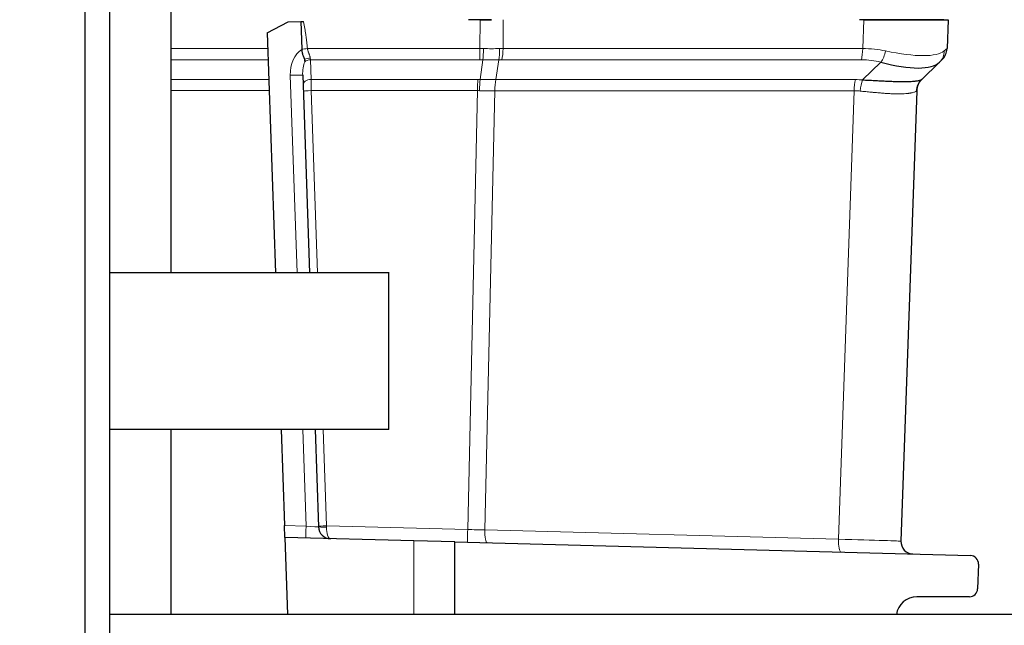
# Model space of a CAD drawing. Header units: inches. Extents: x 0 to 17820, y -10 to 12600.
# Tile 276 of 339: x 8896 to 9134, y 10466 to 10613. Entities that reach past the tile are written whole.
import ezdxf

# ---------------------------------------------------------------- set-up
doc = ezdxf.new("R2010")
doc.units = ezdxf.units.IN
doc.layers.add('1', color=7, linetype='Continuous', true_color=0xffffff)
doc.layers.add('254', color=7, linetype='Continuous', true_color=0xffffff)
doc.styles.add('latin_extended', font='simplex.shx')
doc.dimstyles.get("Standard").update_dxf_attribs({"dimtxt": 0.18, "dimasz": 0.18, "dimexe": 0.18, "dimexo": 0.0625, "dimgap": 0.09, "dimtad": 0, "dimtih": 1, "dimtoh": 1, "dimdec": 4, "dimzin": 0, "dimdsep": 46, "dimtxsty": 'Standard', "dimcen": 0.09, "dimadec": 0, "dimazin": 0, "dimtfac": 1, "dimtdec": 4, "dimtofl": 0, "dimtmove": 0, "dimatfit": 3, "dimfxl": 1, "dimtolj": 1, "dimtzin": 0, "dimarcsym": 0})

# ---------------------------------------------------------------- blocks, each defined once
blk = doc.blocks.new('_U3')
at = {"layer": '254', "color": 3, "linetype": 'Continuous', "lineweight": 13, "transparency": 16777216}
for p, q in [((7293.66, 10134.7), (7293.66, 11650.4)), ((9682.22, 8812.79), (9682.22, 11650.4)), ((7398.66, 11620.4), (9577.22, 11620.4))]:
    blk.add_line(p, q, dxfattribs=at)
at = {"layer": '254', "color": 3, "transparency": 16777216}
for points in [[(7398.66, 11637.9), (7398.66, 11602.9), (7293.66, 11620.4)], [(9577.22, 11602.9), (9577.22, 11637.9), (9682.22, 11620.4)]]:
    blk.add_solid(points, dxfattribs=at)
at = {"layer": 'Defpoints', "color": 0, "transparency": 16777216}
for p in [(9682.22, 11620.4), (7293.66, 10104.7), (9682.22, 8782.79)]:
    blk.add_point(p, dxfattribs=at)
at = {"layer": '254', "color": 2, "lineweight": 13, "transparency": 16777216, "insert": (8305.44, 11777.9), "char_height": 105, "attachment_point": 1, "style": 'latin_extended'}
blk.add_mtext('\\A1;2389', dxfattribs=at)
blk = doc.blocks.new('_U10')
at = {"layer": '254', "color": 3, "linetype": 'Continuous', "lineweight": 13, "transparency": 16777216}
for p, q in [((9387.37, 11148.4), (10092.85, 11148.4)), ((10062.85, 11043.4), (10062.85, 7677.9)), ((9033.32, 7572.9), (10092.85, 7572.9))]:
    blk.add_line(p, q, dxfattribs=at)
at = {"layer": '254', "color": 3, "transparency": 16777216}
for points in [[(10080.35, 11043.4), (10045.35, 11043.4), (10062.85, 11148.4)], [(10045.35, 7677.9), (10080.35, 7677.9), (10062.85, 7572.9)]]:
    blk.add_solid(points, dxfattribs=at)
at = {"layer": 'Defpoints', "color": 0, "transparency": 16777216}
for p in [(9357.37, 11148.4), (9003.32, 7572.9), (10062.85, 7572.9)]:
    blk.add_point(p, dxfattribs=at)
at = {"layer": '254', "color": 2, "lineweight": 13, "transparency": 16777216, "insert": (9905.35, 9175.65), "char_height": 105, "attachment_point": 1, "rotation": 90, "style": 'latin_extended'}
blk.add_mtext('\\A1;3575', dxfattribs=at)

msp = doc.modelspace()

# ---------------------------------------------------------------- linework, layer by layer
at = {"layer": '1', "color": 2, "linetype": 'Continuous', "lineweight": 25}
for p, q in [((8911.473, 10013.833), (8911.473, 10758.833)), ((8917.473, 10013.833), (8917.473, 10758.833)), ((8932.322, 10551.9), (8932.322, 10618.9)), ((8955.661, 10610.079), (8960.757, 10612.759)), ((8960.757, 10612.759), (8963.792, 10612.865)), ((8963.792, 10612.865), (8964.027, 10606.135)), ((9010.018, 10613.296), (9004.436, 10613.296)), ((9007.283, 10613.296), (9010.018, 10613.296)), ((9106.38, 10613.296), (9099.276, 10613.296)), ((9100.303, 10613.296), (9106.38, 10613.296)), ((9106.38, 10613.296), (9120.759, 10613.296)), ((9119.716, 10613.296), (9106.38, 10613.296)), ((9120.759, 10613.296), (9120.514, 10606.302)), ((8955.661, 10610.079), (8957.693, 10551.899)), ((8964.027, 10606.135), (8964.029, 10606.085)), ((9118.717, 10603.005), (9114.297, 10598.737)), ((9119.295, 10603.564), (9118.717, 10603.005)), ((8964.247, 10599.821), (8965.921, 10551.899)), ((9113.157, 10596.076), (9109.341, 10486.79)), ((8985.172, 10513.9), (8985.172, 10552.014)), ((8985.172, 10513.9), (8917.466, 10513.9)), ((8932.322, 10468.982), (8932.322, 10513.9)), ((8959.02, 10513.901), (8959.834, 10490.578)), ((8967.248, 10513.901), (8968.073, 10490.28)), ((8959.936, 10487.675), (8959.834, 10490.578)), ((8991.171, 10486.857), (8959.936, 10487.675)), ((8959.936, 10487.675), (8960.588, 10468.984)), ((9001.171, 10486.595), (8991.171, 10486.857)), ((9001.171, 10486.595), (9126.201, 10483.321)), ((9001.171, 10468.984), (9001.171, 10486.595)), ((9128.147, 10481.252), (9127.937, 10475.226)), ((9125.938, 10473.296), (9113.198, 10473.296)), ((9363.172, 10468.983), (8917.481, 10468.983))]:
    msp.add_line(p, q, dxfattribs=at)
at = {"layer": '1', "color": 110, "linetype": 'Continuous', "lineweight": 13}
for p, q in [((9007.249, 10606.302), (9007.283, 10613.296)), ((9012.869, 10613.296), (9012.835, 10606.302)), ((9100.059, 10606.302), (9100.303, 10613.296)), ((8932.321, 10606.302), (8955.793, 10606.302)), ((8965.399, 10606.302), (9007.249, 10606.302)), ((9012.835, 10606.302), (9100.059, 10606.302)), ((8955.889, 10603.564), (8932.32, 10603.564)), ((8966.12, 10603.564), (8966.286, 10598.814)), ((9007.206, 10603.564), (8966.12, 10603.564)), ((9007.253, 10598.808), (9007.941, 10603.552)), ((9011.824, 10603.552), (9011.129, 10598.756)), ((9099.764, 10603.564), (9012.54, 10603.564)), ((9100.028, 10598.688), (9104.499, 10603.005)), ((8932.32, 10598.814), (8956.055, 10598.814)), ((8962.919, 10551.899), (8961.246, 10599.818)), ((8966.286, 10598.814), (9006.715, 10598.814)), ((9011.129, 10598.756), (9098.3, 10598.756)), ((8956.15, 10596.079), (8932.319, 10596.079)), ((9006.672, 10596.079), (8966.312, 10596.079)), ((8966.312, 10596.079), (8967.855, 10551.9)), ((9004.264, 10489.619), (9006.672, 10596.079)), ((9010.81, 10596.035), (9008.4, 10489.506)), ((9098.006, 10596.035), (9010.834, 10596.035)), ((9094.207, 10487.259), (9098.006, 10596.035)), ((8965.065, 10490.441), (8964.246, 10513.901)), ((8969.182, 10513.9), (8969.998, 10490.517)), ((8959.834, 10490.578), (8965.065, 10490.441)), ((8969.998, 10490.517), (9004.264, 10489.619)), ((9008.4, 10489.506), (9094.207, 10487.259)), ((8991.171, 10486.857), (8991.171, 10468.983))]:
    msp.add_line(p, q, dxfattribs=at)
at = {"layer": '1', "color": 2, "linetype": 'Continuous', "lineweight": 25}
for centre, radius, start, end in [((9116.517, 10606.441), 4, 314, 358), ((9117.155, 10595.936), 4, 134, 178), ((8971.071, 10490.385), 3, 182, 268.5), ((9112.339, 10486.685), 3, 178, 268.5), ((9126.149, 10481.322), 2, 358, 88.5), ((9125.938, 10475.296), 2, 270, 358), ((9113.198, 10468.296), 5, 90, 172.09987)]:
    msp.add_arc(centre, radius, start, end, dxfattribs=at)
at = {"layer": '1', "color": 110, "linetype": 'Continuous', "lineweight": 13}
for centre, major_axis, ratio, start_param, end_param in [((8966.243, 10599.992), (-0.235, 6.724), 0.7431451, 0.4115168, 1.5707963), ((8965.469, 10606.232), (-1.989, -0.207), 0.0383473, 4.7434644, 5.518997), ((9007.109, 10606.441), (0, 4), 0.0348995, 3.9095375, 4.6774824), ((9006.191, 10583.441), (26.881, 3.055), 0.8427892, 1.4041373, 1.4361176), ((9007.844, 10606.43), (0.128, 3.998), 0.0679389, 3.9111856, 4.6795426), ((9006.352, 10616.531), (-26.986, 1.643), 0.3756022, 1.6588614, 1.8042124), ((9011.151, 10606.43), (-0.131, 3.998), 0.2095523, 3.902155, 4.670512), ((9006.191, 10583.441), (25.18, 13.299), 0.7384302, 0.9505629, 0.9825431), ((9011.868, 10606.441), (0, 4), 0.2419219, 3.9095375, 4.6774824), ((9099.092, 10606.441), (0, 4), 0.2419219, 3.9095375, 4.6774824), ((9092.7, 10583.441), (25.365, 13.654), 0.722843, 0.7050916, 0.9259224), ((9103.826, 10605.883), (0.96, 3.883), 0.4458674, 3.9942267, 4.7811627), ((9093.855, 10616.531), (-26.574, 10.002), 0.2465223, 2.1198236, 3.0036605), ((9115.938, 10605.883), (-2.779, 2.877), 0.9510037, 3.1415927, 3.9285287), ((9092.7, 10583.441), (27.815, 22.861), 0.0022709, 6.0603513, 6.2811821), ((8966.246, 10599.891), (-0.159, 4.566), 0.4377405, 0.7750669, 1.5707963), ((8966.145, 10602.78), (-1.999, -0.07), 0.6108356, 4.7187237, 5.4900072), ((8966.168, 10602.125), (-1.999, -0.07), 0.719748, 4.7115128, 5.4874559), ((8966.017, 10606.441), (-0.21, 4), 0.017402, 2.2262356, 2.3727359), ((9006.288, 10580.564), (16.627, 16.546), 0.960838, 0.7359069, 0.7678871), ((9006.352, 10616.531), (-26.95, 2.209), 0.4758533, 1.6687068, 1.8140579), ((9006.863, 10580.564), (18.213, 18.124), 0.7774601, 0.6632133, 0.6951935), ((9093.372, 10580.564), (18.775, 18.131), 0.753739, 0.4419184, 0.6627493), ((8961.249, 10599.717), (2.998, 0.105), 0.0336829, 0, 1.5707963), ((8966.334, 10597.376), (-1.999, -0.07), 0.719748, 4.7115128, 6.2831853), ((8966.384, 10595.937), (-0.07, 4), 0.0174444, 0.7676402, 1.5348869), ((9006.812, 10595.937), (0, -4), 0.0348995, 3.9095375, 4.6767843), ((9005.315, 10574.797), (17.565, 17.386), 0.9433493, 0.7389049, 0.7613582), ((9007.35, 10595.931), (-0.09, -3.999), 0.058133, 3.9105847, 4.6776128), ((9011.777, 10595.878), (-0.005, -4), 0.2419645, 3.9097584, 4.673399), ((9011.801, 10595.878), (0, -4), 0.2419219, 3.9095375, 4.6731191), ((9098.973, 10595.878), (0, -4), 0.2419219, 3.9095375, 4.6731191), ((9091.624, 10574.646), (19.482, 19.123), 0.7536205, 0.5797521, 0.65477), ((9100.7, 10595.81), (-0.317, -3.987), 0.3160454, 3.9317134, 4.6962714), ((8966.382, 10596.008), (-1.999, -0.07), 0.0368135, 4.7460091, 6.2831853), ((9005.412, 10571.919), (4.096, 23.926), 0.8196609, 0.1204936, 0.1429468), ((9092.296, 10571.769), (12.408, 22.627), 0.7066027, 0.2989552, 0.3739732), ((9092.302, 10571.936), (20.855, 24.14), 0.002496, 6.2800837, 6.3599312), ((8965.062, 10490.542), (-0.079, -2.999), 0.0020575, 0, 1.5371699), ((8965.062, 10490.542), (-3.011, 0.262), 0.0331858, 1.5748603, 3.1456566), ((8970.068, 10490.446), (1.999, 0.07), 0.0368135, 1.6044165, 3.1415927), ((8970.071, 10490.35), (1.999, 0.07), 0.0587977, 3.1415927, 4.6729666), ((8971.071, 10490.385), (0.079, 2.999), 0.3572125, 1.6318829, 3.1415927), ((8970.069, 10490.411), (0.017, 3.001), 0.0238693, 1.5356304, 1.6313959), ((9004.368, 10489.513), (-0.079, -2.999), 0.0358188, 4.67771, 6.2831853), ((9003.548, 10489.534), (-19.993, 0.534), 0.0052231, 4.4674049, 4.676729), ((9009.125, 10489.388), (-0.079, -2.999), 0.2428118, 4.6794646, 6.2831853), ((9094.932, 10487.141), (-0.079, -2.999), 0.2428118, 4.6794646, 6.2831853), ((9089.346, 10487.287), (-19.995, 0.497), 0.0047621, 3.1415449, 4.4669268)]:
    msp.add_ellipse(centre, major_axis=major_axis, ratio=ratio, start_param=start_param, end_param=end_param, dxfattribs=at)
at = {"layer": '1', "color": 2, "linetype": 'Continuous', "lineweight": 25}
for centre, major_axis, ratio, start_param, end_param in [((9093.855, 10616.531), (-25.429, 12.761), 0.3072628, 2.1502579, 3.0340948), ((9117.076, 10595.86), (2.779, -2.877), 0.9934032, 3.1415927, 3.910304)]:
    msp.add_ellipse(centre, major_axis=major_axis, ratio=ratio, start_param=start_param, end_param=end_param, dxfattribs=at)
msp.add_open_spline([(8963.792, 10612.865), (8963.896, 10612.869), (8964.106, 10612.876), (8964.323, 10612.884), (8964.433, 10612.887)], degree=3, dxfattribs=at)
at = {"layer": '1', "color": 110, "linetype": 'Continuous', "lineweight": 13}
for points, knots in [([(8964.433, 10612.887), (8964.465, 10612.752), (8964.496, 10612.617), (8964.554, 10612.345), (8964.581, 10612.209), (8964.661, 10611.801), (8964.71, 10611.528), (8964.802, 10610.981), (8964.846, 10610.707), (8964.928, 10610.158), (8964.968, 10609.884), (8965.043, 10609.334), (8965.079, 10609.059), (8965.149, 10608.508), (8965.183, 10608.233), (8965.28, 10607.406), (8965.341, 10606.854), (8965.399, 10606.302)], [0, 0, 0, 0, 0.0625, 0.0625, 0.125, 0.125, 0.25, 0.25, 0.375, 0.375, 0.5, 0.5, 0.625, 0.625, 0.75, 0.75, 1, 1, 1, 1]), ([(8965.399, 10606.302), (8965.407, 10606.248), (8965.417, 10606.194), (8965.44, 10606.087), (8965.453, 10606.034), (8965.494, 10605.878), (8965.525, 10605.776), (8965.592, 10605.576), (8965.628, 10605.477), (8965.702, 10605.283), (8965.739, 10605.187), (8965.795, 10605.044), (8965.813, 10604.996), (8965.85, 10604.901), (8965.867, 10604.854), (8965.919, 10604.714), (8965.951, 10604.623), (8966.007, 10604.441), (8966.032, 10604.352), (8966.071, 10604.175), (8966.084, 10604.087), (8966.09, 10604)], [0, 0, 0, 0, 0.0625, 0.0625, 0.125, 0.125, 0.25, 0.25, 0.375, 0.375, 0.5, 0.5, 0.5625, 0.5625, 0.625, 0.625, 0.75, 0.75, 0.875, 0.875, 1, 1, 1, 1]), ([(9011.129, 10598.756), (9011.127, 10598.756), (9011.125, 10598.756), (9011.122, 10598.756), (9011.12, 10598.756), (9011.115, 10598.756), (9011.111, 10598.756), (9011.108, 10598.756)], [0, 0, 0, 0, 0.2581912, 0.2581912, 0.5163823, 0.5163823, 1, 1, 1, 1]), ([(9010.81, 10596.035), (9010.204, 10596.034), (9009.594, 10596.037), (9008.364, 10596.05), (9007.745, 10596.061), (9007.121, 10596.075)], [0, 0, 0, 0, 0.5, 0.5, 1, 1, 1, 1]), ([(9010.81, 10596.035), (9010.812, 10596.035), (9010.814, 10596.035), (9010.818, 10596.035), (9010.82, 10596.035), (9010.826, 10596.035), (9010.83, 10596.035), (9010.834, 10596.035)], [0, 0, 0, 0, 0.2576628, 0.2576628, 0.5153256, 0.5153256, 1, 1, 1, 1]), ([(9113.091, 10596.009), (9113.05, 10595.965), (9112.992, 10595.92), (9112.84, 10595.831), (9112.747, 10595.786), (9112.527, 10595.701), (9112.399, 10595.66), (9112.111, 10595.582), (9111.949, 10595.546), (9111.681, 10595.496), (9111.587, 10595.48), (9111.44, 10595.457), (9111.39, 10595.45), (9111.288, 10595.436), (9111.236, 10595.429), (9110.971, 10595.396), (9110.744, 10595.373), (9110.26, 10595.337), (9109.747, 10595.309), (9109.176, 10595.299), (9108.575, 10595.297), (9108.26, 10595.301), (9107.888, 10595.311), (9107.847, 10595.312), (9107.763, 10595.314), (9107.721, 10595.315), (9107.595, 10595.319), (9107.339, 10595.328), (9107.078, 10595.339), (9106.548, 10595.365), (9106.183, 10595.386), (9105.434, 10595.436), (9105.049, 10595.464), (9104.257, 10595.528), (9103.851, 10595.563), (9103.225, 10595.619), (9103.014, 10595.638), (9102.693, 10595.668), (9102.586, 10595.678), (9102.369, 10595.698), (9102.26, 10595.709), (9101.714, 10595.761), (9101.27, 10595.803), (9100.368, 10595.889), (9099.91, 10595.933), (9099.445, 10595.975)], [0, 0, 0, 0, 0.0625, 0.0625, 0.125, 0.125, 0.1875, 0.1875, 0.25, 0.25, 0.28125, 0.28125, 0.296875, 0.296875, 0.3125, 0.3125, 0.375, 0.375, 0.4375, 0.5, 0.5, 0.5625, 0.5625, 0.5703125, 0.5703125, 0.578125, 0.578125, 0.59375, 0.625, 0.625, 0.6875, 0.6875, 0.75, 0.75, 0.8125, 0.8125, 0.84375, 0.84375, 0.859375, 0.859375, 0.875, 0.875, 0.9375, 0.9375, 1, 1, 1, 1])]:
    msp.add_open_spline(points, degree=3, knots=knots, dxfattribs=at)
at = {"layer": '1', "color": 2, "linetype": 'Continuous', "lineweight": 25}
for points, knots in [([(8964.029, 10606.085), (8964.033, 10605.965), (8964.051, 10605.727), (8964.088, 10605.493), (8964.122, 10605.32), (8964.134, 10605.263), (8964.154, 10605.177), (8964.161, 10605.148), (8964.175, 10605.091), (8964.183, 10605.063), (8964.22, 10604.923), (8964.253, 10604.815), (8964.323, 10604.605), (8964.36, 10604.503), (8964.409, 10604.38), (8964.419, 10604.355), (8964.438, 10604.307), (8964.448, 10604.283), (8964.478, 10604.211), (8964.498, 10604.165), (8964.538, 10604.074), (8964.558, 10604.03), (8964.597, 10603.943), (8964.616, 10603.901), (8964.643, 10603.838), (8964.652, 10603.817), (8964.668, 10603.775), (8964.676, 10603.754), (8964.69, 10603.712), (8964.697, 10603.691), (8964.707, 10603.647), (8964.711, 10603.625), (8964.713, 10603.601)], [0, 0, 0, 0, 0.125, 0.25, 0.25, 0.3125, 0.3125, 0.34375, 0.34375, 0.375, 0.375, 0.5, 0.5, 0.625, 0.625, 0.65625, 0.65625, 0.6875, 0.6875, 0.75, 0.75, 0.8125, 0.8125, 0.875, 0.875, 0.90625, 0.90625, 0.9375, 0.9375, 0.96875, 0.96875, 1, 1, 1, 1]), ([(8964.713, 10603.601), (8964.718, 10603.514), (8964.723, 10603.429), (8964.728, 10603.305), (8964.73, 10603.264), (8964.732, 10603.184), (8964.733, 10603.144), (8964.734, 10603.104)], [0, 0, 0, 0, 0.5, 0.5, 0.75, 0.75, 1, 1, 1, 1]), ([(9100.028, 10598.688), (9100.525, 10598.668), (9101.016, 10598.645), (9101.983, 10598.599), (9102.459, 10598.575), (9103.045, 10598.545), (9103.162, 10598.539), (9103.394, 10598.527), (9103.51, 10598.521), (9103.855, 10598.503), (9104.081, 10598.491), (9104.753, 10598.457), (9105.188, 10598.436), (9106.036, 10598.396), (9106.449, 10598.378), (9107.25, 10598.347), (9107.639, 10598.334), (9108.205, 10598.318), (9108.39, 10598.313), (9108.664, 10598.307), (9108.755, 10598.305), (9108.889, 10598.303), (9108.934, 10598.302), (9109.023, 10598.3), (9109.42, 10598.294), (9109.795, 10598.292), (9110.427, 10598.294), (9111.026, 10598.302), (9111.558, 10598.322), (9112.056, 10598.347), (9112.289, 10598.362), (9112.558, 10598.385), (9112.61, 10598.389), (9112.714, 10598.399), (9112.764, 10598.404), (9112.912, 10598.419), (9113.006, 10598.429), (9113.272, 10598.462), (9113.429, 10598.486), (9113.706, 10598.535), (9113.825, 10598.561), (9114.025, 10598.613), (9114.106, 10598.639), (9114.23, 10598.69), (9114.273, 10598.714), (9114.297, 10598.737)], [0, 0, 0, 0, 0.0625, 0.0625, 0.125, 0.125, 0.140625, 0.140625, 0.15625, 0.15625, 0.1875, 0.1875, 0.25, 0.25, 0.3125, 0.3125, 0.375, 0.375, 0.40625, 0.40625, 0.421875, 0.421875, 0.4296875, 0.4296875, 0.4375, 0.5, 0.5, 0.5625, 0.625, 0.625, 0.6875, 0.6875, 0.703125, 0.703125, 0.71875, 0.71875, 0.75, 0.75, 0.8125, 0.8125, 0.875, 0.875, 0.9375, 0.9375, 1, 1, 1, 1]), ([(8985.172, 10551.9), (8985.172, 10551.9), (8985.13, 10551.9), (8984.849, 10551.9), (8984.164, 10551.9), (8983.135, 10551.9), (8981.765, 10551.9), (8980.059, 10551.9), (8978.023, 10551.9), (8975.663, 10551.9), (8972.985, 10551.9), (8970, 10551.9), (8966.715, 10551.9), (8963.142, 10551.9), (8959.292, 10551.9), (8955.176, 10551.9), (8950.808, 10551.9), (8946.202, 10551.9), (8941.372, 10551.9), (8936.333, 10551.9), (8931.101, 10551.9), (8925.693, 10551.9), (8921.125, 10551.9), (8918.361, 10551.9), (8917.483, 10551.9)], [0, 0, 0, 0, 0.0228774, 0.0706304, 0.1183835, 0.1661365, 0.2138895, 0.2616426, 0.3093956, 0.3571486, 0.4049017, 0.4526547, 0.5004077, 0.5481608, 0.5959138, 0.6436668, 0.6914199, 0.7391729, 0.786926, 0.834679, 0.882432, 0.9301851, 0.9779381, 1, 1, 1, 1])]:
    msp.add_open_spline(points, degree=3, knots=knots, dxfattribs=at)
at = {"layer": '1', "color": 110, "linetype": 'Continuous', "lineweight": 13}
msp.add_open_spline([(9007.253, 10598.808), (9007.906, 10598.796), (9009.2, 10598.776), (9010.475, 10598.762), (9011.108, 10598.756)], degree=3, dxfattribs=at)

# ---------------------------------------------------------------- dimensions: what is measured, and where the dimension line sits
at = {"layer": '254', "color": 2, "linetype": 'Continuous', "lineweight": 13}
dim = msp.add_linear_dim(base=(9682.224, 11620.401), p1=(7293.662, 10104.704), p2=(9682.224, 8782.794), dimstyle='Standard', override={"dimscale": 30, "dimtxt": 3.5, "dimasz": 3.5, "dimexe": 1, "dimexo": 1, "dimgap": 1.75, "dimtad": 1, "dimtih": 1, "dimtoh": 0, "dimdec": 0, "dimlfac": 1, "dimzin": 8, "dimdsep": 46, "dimlunit": 2, "dimtxsty": 'latin_extended', "dimsah": 1, "dimse1": 0, "dimse2": 0, "dimsd1": 0, "dimsd2": 0, "dimclrd": 3, "dimclre": 3, "dimclrt": 2, "dimtol": 0, "dimtm": -0.1, "dimtfac": 0.714286, "dimtdec": 3, "dimtofl": 1, "dimtmove": 0, "dimtzin": 8, "dimlwd": 13, "dimlwe": 13}, dxfattribs=at)
dim.commit()
dim.dimension.update_dxf_attribs({"geometry": '_U3', "text_midpoint": (8487.943, 11620.401), "dimtype": 160})
dim = msp.add_linear_dim(base=(10062.850938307, 7572.901034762), p1=(9357.371598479, 11148.401034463), p2=(9003.321586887, 7572.901034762), angle=90, dimstyle='Standard', override={"dimscale": 30, "dimtxt": 3.5, "dimasz": 3.5, "dimexe": 1, "dimexo": 1, "dimgap": 1.75, "dimtad": 1, "dimtih": 0, "dimtoh": 0, "dimdec": 0, "dimlfac": 1, "dimzin": 8, "dimdsep": 46, "dimlunit": 2, "dimtxsty": 'latin_extended', "dimsah": 1, "dimse1": 0, "dimse2": 0, "dimsd1": 0, "dimsd2": 0, "dimclrd": 3, "dimclre": 3, "dimclrt": 2, "dimtol": 0, "dimtm": -0.1, "dimtfac": 0.714286, "dimtdec": 3, "dimtofl": 1, "dimtmove": 0, "dimtzin": 8, "dimlwd": 13, "dimlwe": 13}, dxfattribs=at)
dim.commit()
dim.dimension.update_dxf_attribs({"geometry": '_U10', "text_midpoint": (10062.850938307, 9360.651034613), "dimtype": 160})

doc.saveas('drawing.dxf')
